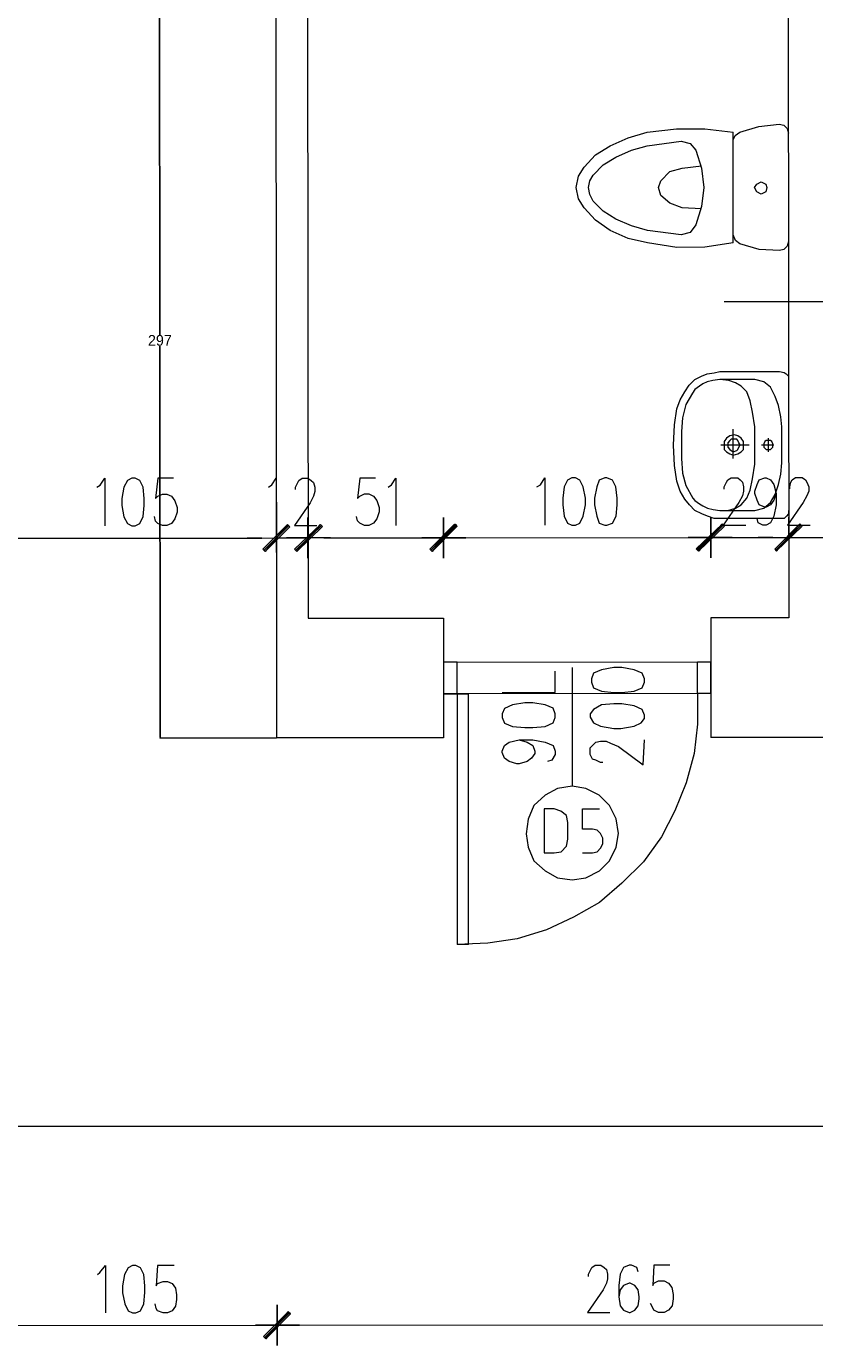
# Model space of a CAD drawing. Header units: inches. Extents: x -5850 to 5646, y 8947 to 13007.
# Tile 334 of 548: x -3442 to -3147, y 11761 to 12254. Entities that reach past the tile are written whole.
import ezdxf

# ---------------------------------------------------------------- set-up
doc = ezdxf.new("R2010")
doc.units = ezdxf.units.IN
doc.header["$MEASUREMENT"] = 0
for name, color, linetype in [('at_Entity', 7, 'Continuous'), ('at_Rect', 7, 'Continuous'), ('at_Solid', 7, 'Continuous')]:
    doc.layers.add(name, color=color, linetype=linetype)
doc.dimstyles.get("Standard").update_dxf_attribs({"dimtxt": 4, "dimasz": 0.18, "dimexe": 0.18, "dimexo": 0.0625, "dimgap": 0.09, "dimtad": 0, "dimtih": 1, "dimtoh": 1, "dimdec": 0, "dimzin": 0, "dimdsep": 46, "dimtxsty": 'Standard', "dimcen": 0.09, "dimadec": 0, "dimazin": 0, "dimtfac": 1, "dimtdec": 0, "dimtofl": 0, "dimtmove": 0, "dimatfit": 3, "dimfxl": 1, "dimtolj": 1, "dimtzin": 0, "dimarcsym": 0})

# ---------------------------------------------------------------- blocks, each defined once
blk = doc.blocks.new('*D7')
at = {"color": 0, "lineweight": -2, "transparency": 16777216}
for p, q in [((-3348.26, 12285.14), (-3391.91, 12285.1)), ((-3391.73, 12284.92), (-3391.6, 12138.51)), ((-3391.47, 11987.91), (-3391.6, 12134.33)), ((-3347.99, 11987.77), (-3391.65, 11987.73))]:
    blk.add_line(p, q, dxfattribs=at)
at = {"color": 0, "transparency": 16777216}
for points in [[(-3391.7, 12284.92), (-3391.76, 12284.92), (-3391.73, 12285.1)], [(-3391.5, 11987.91), (-3391.44, 11987.91), (-3391.47, 11987.73)]]:
    blk.add_solid(points, dxfattribs=at)
at = {"layer": 'Defpoints', "color": 0, "transparency": 16777216}
for p in [(-3348.2, 12285.14), (-3391.47, 11987.73), (-3347.93, 11987.77)]:
    blk.add_point(p, dxfattribs=at)
at = {"color": 0, "lineweight": 20, "transparency": 16777216, "insert": (-3391.6, 12136.42), "char_height": 4, "attachment_point": 5}
blk.add_mtext('\\A1;297', dxfattribs=at)
blk = doc.blocks.new('*D9')
at = {"color": 0, "lineweight": -2, "transparency": 16777216}
for p, q in [((-4503.44, 11767.15), (-4503.46, 11842.28)), ((-4503.28, 11842.1), (-3006.69, 11842.59)), ((-1496.58, 11843.08), (-2993.17, 11842.59)), ((-1496.37, 11768.14), (-1496.4, 11843.26))]:
    blk.add_line(p, q, dxfattribs=at)
at = {"color": 0, "transparency": 16777216}
for points in [[(-4503.28, 11842.13), (-4503.28, 11842.07), (-4503.46, 11842.1)], [(-1496.58, 11843.05), (-1496.58, 11843.11), (-1496.4, 11843.08)]]:
    blk.add_solid(points, dxfattribs=at)
at = {"layer": 'Defpoints', "color": 0, "transparency": 16777216}
for p in [(-1496.4, 11843.08), (-4503.44, 11767.09), (-1496.37, 11768.08)]:
    blk.add_point(p, dxfattribs=at)
at = {"color": 0, "lineweight": 20, "transparency": 16777216, "insert": (-2999.93, 11842.59), "char_height": 4, "attachment_point": 5}
blk.add_mtext('\\A1;3007', dxfattribs=at)

msp = doc.modelspace()

# ---------------------------------------------------------------- hatches: boundary and pattern name
at = {"layer": 'at_Solid', "lineweight": 20}
for points in [[(-3343.78, 12067.61), (-3352.22, 12057.46), (-3353.06, 12058.31)], [(-3343.78, 12067.61), (-3352.22, 12057.46), (-3353.06, 12058.31)], [(-3342.93, 12066.77), (-3343.78, 12067.61), (-3352.22, 12057.46)], [(-3342.93, 12066.77), (-3343.78, 12067.61), (-3352.22, 12057.46)], [(-3341.24, 12058.32), (-3340.39, 12057.47), (-3331.53, 12067.62)], [(-3341.24, 12058.32), (-3340.39, 12057.47), (-3331.53, 12067.62)], [(-3340.39, 12057.47), (-3331.53, 12067.62), (-3330.69, 12066.78)], [(-3340.39, 12057.47), (-3331.53, 12067.62), (-3330.69, 12066.78)], [(-3281.26, 12067.66), (-3289.7, 12057.52), (-3290.55, 12058.37)], [(-3290.55, 12058.37), (-3289.7, 12057.52), (-3280.84, 12067.66)], [(-3280.42, 12066.82), (-3281.26, 12067.66), (-3289.7, 12057.52)], [(-3289.7, 12057.52), (-3280.84, 12067.66), (-3280.42, 12066.82)], [(-3181.16, 12067.75), (-3190.02, 12057.61), (-3190.87, 12058.45)], [(-3190.44, 12058.45), (-3190.02, 12057.61), (-3181.16, 12067.75)], [(-3180.31, 12066.91), (-3181.16, 12067.75), (-3190.02, 12057.61)], [(-3190.02, 12057.61), (-3181.16, 12067.75), (-3180.31, 12066.91)], [(-3152.01, 12067.78), (-3160.87, 12057.63), (-3161.29, 12058.48)], [(-3152.01, 12067.78), (-3160.87, 12057.63), (-3161.29, 12058.48)], [(-3151.16, 12066.94), (-3152.01, 12067.78), (-3160.87, 12057.63)], [(-3151.16, 12066.94), (-3152.01, 12067.78), (-3160.87, 12057.63)], [(-3343.52, 11773.2), (-3351.96, 11763.06), (-3352.8, 11763.9)], [(-3352.8, 11763.9), (-3351.96, 11763.06), (-3343.52, 11773.2)], [(-3342.67, 11772.35), (-3343.52, 11773.2), (-3351.96, 11763.06)], [(-3351.96, 11763.06), (-3343.52, 11773.2), (-3342.67, 11772.35)]]:
    msp.add_hatch(color=7, dxfattribs=at).paths.add_polyline_path(points)

# ---------------------------------------------------------------- linework, layer by layer
at = {"layer": 'at_Entity', "color": 7, "lineweight": 20}
for p, q in [((-3348.2, 12285.14), (-3347.93, 11987.77)), ((-3336.36, 12272.91), (-3336.15, 12032.56)), ((-3156.42, 12273.48), (-3156.2, 12032.72)), ((-3209.17, 12214.3), (-3198.18, 12215.58)), ((-3198.18, 12215.58), (-3187.62, 12215.59)), ((-3187.62, 12215.59), (-3177.06, 12214.33)), ((-3174.53, 12214.34), (-3167.35, 12216.46)), ((-3167.35, 12216.46), (-3159.75, 12217.3)), ((-3159.75, 12217.3), (-3158.06, 12216.88)), ((-3158.06, 12216.88), (-3156.79, 12215.62)), ((-3156.79, 12215.62), (-3156.36, 12213.93)), ((-3223.1, 12209.22), (-3216.34, 12212.18)), ((-3216.34, 12212.18), (-3209.17, 12214.3)), ((-3209.16, 12209.24), (-3196.49, 12210.94)), ((-3196.49, 12210.94), (-3193.11, 12210.09)), ((-3193.11, 12210.09), (-3191, 12207.56)), ((-3177.03, 12172.93), (-3177.06, 12214.33)), ((-3177.06, 12211.38), (-3176.22, 12213.06)), ((-3176.22, 12213.06), (-3174.53, 12214.34)), ((-3232.81, 12201.19), (-3228.59, 12205.84)), ((-3228.59, 12205.84), (-3223.1, 12209.22)), ((-3220.98, 12205), (-3215.07, 12207.54)), ((-3215.07, 12207.54), (-3209.16, 12209.24)), ((-3191, 12207.56), (-3188.88, 12200.81)), ((-3234.92, 12197.8), (-3232.81, 12201.19)), ((-3229.42, 12198.23), (-3225.63, 12202.04)), ((-3225.63, 12202.04), (-3220.98, 12205)), ((-3200.71, 12199.53), (-3196.06, 12200.8)), ((-3196.06, 12200.8), (-3188.88, 12201.65)), ((-3188.88, 12200.81), (-3188.03, 12193.62)), ((-3235.75, 12193.58), (-3234.92, 12197.8)), ((-3231.11, 12193.59), (-3230.69, 12196.12)), ((-3230.69, 12196.12), (-3229.42, 12198.23)), ((-3204.92, 12193.61), (-3204.08, 12196.15)), ((-3204.08, 12196.15), (-3200.71, 12199.53)), ((-3168.18, 12194.91), (-3166.49, 12195.76)), ((-3166.49, 12195.76), (-3164.8, 12194.91)), ((-3234.91, 12189.36), (-3235.75, 12193.58)), ((-3230.68, 12191.05), (-3231.11, 12193.59)), ((-3229.42, 12188.52), (-3230.68, 12191.05)), ((-3204.08, 12190.65), (-3204.92, 12193.61)), ((-3200.7, 12187.7), (-3204.08, 12190.65)), ((-3188.03, 12193.62), (-3188.87, 12186.45)), ((-3169.02, 12193.64), (-3168.18, 12194.91)), ((-3168.17, 12191.95), (-3169.02, 12193.64)), ((-3166.48, 12191.11), (-3168.17, 12191.95)), ((-3164.79, 12191.95), (-3166.48, 12191.11)), ((-3164.8, 12194.91), (-3164.37, 12193.64)), ((-3164.37, 12193.64), (-3164.79, 12191.95)), ((-3232.79, 12185.98), (-3234.91, 12189.36)), ((-3228.57, 12181.34), (-3232.79, 12185.98)), ((-3225.61, 12184.72), (-3229.42, 12188.52)), ((-3196.05, 12186.02), (-3200.7, 12187.7)), ((-3188.87, 12185.6), (-3196.05, 12186.02)), ((-3188.87, 12186.45), (-3190.97, 12179.68)), ((-3223.07, 12177.54), (-3228.57, 12181.34)), ((-3220.96, 12181.77), (-3225.61, 12184.72)), ((-3215.05, 12179.24), (-3220.96, 12181.77)), ((-3216.31, 12174.59), (-3223.07, 12177.54)), ((-3209.14, 12177.56), (-3215.05, 12179.24)), ((-3196.46, 12175.88), (-3209.14, 12177.56)), ((-3193.08, 12176.72), (-3196.46, 12175.88)), ((-3190.97, 12179.68), (-3193.08, 12176.72)), ((-3176.18, 12173.78), (-3177.03, 12175.89)), ((-3209.13, 12172.91), (-3216.31, 12174.59)), ((-3198.14, 12171.23), (-3209.13, 12172.91)), ((-3187.58, 12171.24), (-3198.14, 12171.23)), ((-3177.03, 12172.93), (-3187.58, 12171.24)), ((-3174.49, 12172.52), (-3176.18, 12173.78)), ((-3167.31, 12170.41), (-3174.49, 12172.52)), ((-3156.75, 12171.69), (-3158.02, 12170.42)), ((-3156.33, 12173.38), (-3156.75, 12171.69)), ((-3159.7, 12169.99), (-3167.31, 12170.41)), ((-3158.02, 12170.42), (-3159.7, 12169.99)), ((-3180.39, 12150.97), (-2927.79, 12151.2)), ((-3193.45, 12119.7), (-3191.34, 12121.81)), ((-3191.34, 12121.81), (-3188.81, 12123.08)), ((-3188.81, 12123.08), (-3186.7, 12123.93)), ((-3186.7, 12123.93), (-3184.16, 12124.35)), ((-3184.58, 12121.4), (-3186.7, 12120.98)), ((-3182.05, 12121.82), (-3184.58, 12121.4)), ((-3184.16, 12124.35), (-3182.05, 12124.78)), ((-3182.05, 12124.78), (-3159.66, 12124.8)), ((-3168.95, 12121.83), (-3182.05, 12121.82)), ((-3178.67, 12121.4), (-3182.05, 12121.82)), ((-3176.13, 12120.56), (-3178.67, 12121.4)), ((-3165.58, 12120.99), (-3168.95, 12121.83)), ((-3159.66, 12124.8), (-3157.97, 12124.37)), ((-3157.97, 12124.37), (-3157.13, 12123.96)), ((-3157.13, 12123.96), (-3156.28, 12123.11)), ((-3156.28, 12123.11), (-3156.28, 12121.42)), ((-3196.83, 12114.21), (-3195.14, 12117.16)), ((-3195.14, 12117.16), (-3193.45, 12119.7)), ((-3192.18, 12116.74), (-3194.71, 12112.52)), ((-3191.34, 12118.01), (-3192.18, 12116.74)), ((-3189.65, 12119.28), (-3191.34, 12118.01)), ((-3188.38, 12120.13), (-3189.65, 12119.28)), ((-3186.7, 12120.98), (-3188.38, 12120.13)), ((-3174.02, 12119.29), (-3176.13, 12120.56)), ((-3171.91, 12117.19), (-3174.02, 12119.29)), ((-3170.64, 12113.81), (-3171.91, 12117.19)), ((-3163.04, 12118.88), (-3165.58, 12120.99)), ((-3161.35, 12115.51), (-3163.04, 12118.88)), ((-3198.09, 12110.83), (-3196.83, 12114.21)), ((-3194.71, 12112.52), (-3195.98, 12107.45)), ((-3169.79, 12109.58), (-3170.64, 12113.81)), ((-3160.08, 12112.13), (-3161.35, 12115.51)), ((-3159.23, 12107.9), (-3160.08, 12112.13)), ((-3198.93, 12104.91), (-3198.09, 12110.83)), ((-3195.98, 12107.45), (-3196.39, 12102.38)), ((-3168.94, 12104.09), (-3169.79, 12109.58)), ((-3158.8, 12104.1), (-3159.23, 12107.9)), ((-3199.34, 12097.31), (-3198.93, 12104.91)), ((-3196.39, 12102.38), (-3196.39, 12097.31)), ((-3176.96, 12092.26), (-3176.97, 12103.24)), ((-3168.92, 12090.15), (-3168.94, 12104.09)), ((-3158.79, 12090.59), (-3158.8, 12104.1)), ((-3198.92, 12089.7), (-3199.34, 12097.31)), ((-3196.39, 12097.31), (-3196.38, 12092.24)), ((-3181.61, 12097.32), (-3171.04, 12097.33)), ((-3179.49, 12099.86), (-3180.34, 12098.59)), ((-3180.34, 12098.59), (-3180.34, 12097.33)), ((-3180.34, 12097.33), (-3180.34, 12095.64)), ((-3178.23, 12100.71), (-3179.49, 12099.86)), ((-3178.23, 12099.02), (-3179.07, 12098.17)), ((-3179.07, 12098.17), (-3179.07, 12097.33)), ((-3179.07, 12097.33), (-3179.07, 12096.48)), ((-3176.54, 12101.13), (-3178.23, 12100.71)), ((-3177.8, 12099.44), (-3178.23, 12099.02)), ((-3175.7, 12099.44), (-3177.8, 12099.44)), ((-3175.27, 12100.71), (-3176.54, 12101.13)), ((-3175.27, 12099.02), (-3175.7, 12099.44)), ((-3174, 12099.86), (-3175.27, 12100.71)), ((-3174.85, 12098.17), (-3175.27, 12099.02)), ((-3174.42, 12097.33), (-3174.85, 12098.17)), ((-3174.85, 12096.48), (-3174.42, 12097.33)), ((-3173.16, 12098.6), (-3174, 12099.86)), ((-3173.16, 12095.64), (-3173.16, 12098.6)), ((-3166.4, 12097.34), (-3161.75, 12097.34)), ((-3165.13, 12098.61), (-3165.56, 12097.76)), ((-3165.56, 12097.76), (-3165.56, 12097.34)), ((-3165.56, 12097.34), (-3165.56, 12096.49)), ((-3164.71, 12099.03), (-3165.13, 12098.61)), ((-3163.02, 12099.03), (-3164.71, 12099.03)), ((-3163.86, 12099.87), (-3163.86, 12094.8)), ((-3162.6, 12098.61), (-3163.02, 12099.03)), ((-3162.18, 12097.77), (-3162.6, 12098.61)), ((-3162.18, 12096.49), (-3162.18, 12097.77)), ((-3196.38, 12092.24), (-3195.96, 12086.75)), ((-3180.34, 12095.64), (-3179.49, 12094.79)), ((-3179.49, 12094.79), (-3178.22, 12093.95)), ((-3179.07, 12096.48), (-3178.22, 12095.64)), ((-3178.22, 12095.64), (-3177.8, 12095.21)), ((-3178.22, 12093.95), (-3176.96, 12093.53)), ((-3177.8, 12095.21), (-3176.96, 12094.79)), ((-3176.96, 12094.79), (-3175.69, 12095.22)), ((-3176.96, 12093.53), (-3175.27, 12093.95)), ((-3175.69, 12095.22), (-3175.27, 12095.64)), ((-3175.27, 12095.64), (-3174.85, 12096.48)), ((-3175.27, 12093.95), (-3174, 12094.79)), ((-3174, 12094.79), (-3173.16, 12095.64)), ((-3165.56, 12096.49), (-3165.13, 12096.07)), ((-3165.13, 12096.07), (-3164.71, 12095.65)), ((-3164.71, 12095.65), (-3163.02, 12095.65)), ((-3163.02, 12095.65), (-3162.59, 12096.07)), ((-3162.59, 12096.07), (-3162.18, 12096.49)), ((-3198.07, 12083.79), (-3198.92, 12089.7)), ((-3195.96, 12086.75), (-3194.69, 12082.11)), ((-3169.77, 12084.66), (-3168.92, 12090.15)), ((-3159.21, 12086.36), (-3158.79, 12090.59)), ((-3415.18, 12081.49), (-3413.91, 12082.33)), ((-3413.91, 12082.33), (-3412.22, 12084.87)), ((-3412.22, 12084.87), (-3412.21, 12067.13)), ((-3403.77, 12084.03), (-3405.04, 12081.49)), ((-3402.09, 12084.88), (-3403.77, 12084.03)), ((-3400.82, 12084.88), (-3402.09, 12084.88)), ((-3399.13, 12084.04), (-3400.82, 12084.88)), ((-3397.86, 12081.5), (-3399.13, 12084.04)), ((-3392.37, 12084.89), (-3393.21, 12077.28)), ((-3386.46, 12084.89), (-3392.37, 12084.89)), ((-3350.97, 12081.54), (-3349.7, 12082.39)), ((-3349.7, 12082.39), (-3348.02, 12084.92)), ((-3348.02, 12084.92), (-3348, 12067.19)), ((-3340.84, 12081.55), (-3339.99, 12083.24)), ((-3339.99, 12083.24), (-3339.57, 12084.09)), ((-3339.57, 12084.09), (-3338.3, 12084.93)), ((-3338.3, 12084.93), (-3336.19, 12084.94)), ((-3336.19, 12084.94), (-3334.92, 12084.09)), ((-3334.92, 12084.09), (-3334.08, 12083.25)), ((-3334.08, 12083.25), (-3333.65, 12081.56)), ((-3316.76, 12084.95), (-3317.6, 12077.35)), ((-3310.85, 12084.96), (-3316.76, 12084.95)), ((-3306.2, 12081.58), (-3304.93, 12082.43)), ((-3304.93, 12082.43), (-3303.24, 12084.96)), ((-3303.24, 12084.96), (-3303.23, 12067.23)), ((-3250.44, 12081.63), (-3249.18, 12082.48)), ((-3249.18, 12082.48), (-3247.49, 12085.01)), ((-3247.49, 12085.01), (-3247.47, 12067.28)), ((-3239.04, 12084.18), (-3240.31, 12081.64)), ((-3237.35, 12085.02), (-3239.04, 12084.18)), ((-3236.08, 12085.02), (-3237.35, 12085.02)), ((-3234.39, 12084.18), (-3236.08, 12085.02)), ((-3233.12, 12081.65), (-3234.39, 12084.18)), ((-3227.21, 12084.19), (-3228.05, 12081.65)), ((-3225.1, 12085.03), (-3227.21, 12084.19)), ((-3224.26, 12085.04), (-3225.1, 12085.03)), ((-3222.15, 12084.2), (-3224.26, 12085.04)), ((-3220.87, 12081.66), (-3222.15, 12084.2)), ((-3196.8, 12079.99), (-3198.07, 12083.79)), ((-3194.69, 12082.11), (-3192.14, 12077.46)), ((-3180.33, 12081.7), (-3179.48, 12083.39)), ((-3179.48, 12083.39), (-3179.06, 12084.23)), ((-3179.06, 12084.23), (-3177.79, 12085.08)), ((-3177.79, 12085.08), (-3175.26, 12085.08)), ((-3175.26, 12085.08), (-3174.41, 12084.24)), ((-3174.41, 12084.24), (-3173.57, 12083.39)), ((-3173.57, 12083.39), (-3173.14, 12081.7)), ((-3170.61, 12080.44), (-3169.77, 12084.66)), ((-3168.91, 12080.02), (-3168.07, 12082.55)), ((-3168.07, 12082.55), (-3167.23, 12084.24)), ((-3167.23, 12084.24), (-3165.12, 12085.09)), ((-3165.12, 12085.09), (-3164.7, 12085.09)), ((-3164.7, 12085.09), (-3163.01, 12084.25)), ((-3163.01, 12084.25), (-3161.74, 12082.56)), ((-3161.74, 12082.56), (-3160.89, 12079.18)), ((-3161.31, 12078.76), (-3160.05, 12082.56)), ((-3160.05, 12082.56), (-3159.21, 12086.36)), ((-3155.82, 12081.72), (-3155.41, 12083.41)), ((-3155.41, 12083.41), (-3154.98, 12084.25)), ((-3154.98, 12084.25), (-3153.72, 12085.1)), ((-3153.72, 12085.1), (-3151.18, 12085.1)), ((-3151.18, 12085.1), (-3149.91, 12084.26)), ((-3149.91, 12084.26), (-3149.49, 12083.41)), ((-3149.49, 12083.41), (-3148.65, 12081.72)), ((-3405.04, 12081.49), (-3405.88, 12077.27)), ((-3405.88, 12077.27), (-3405.88, 12074.74)), ((-3397.43, 12077.28), (-3397.86, 12081.5)), ((-3397.43, 12074.74), (-3397.43, 12077.28)), ((-3393.21, 12077.28), (-3392.37, 12078.13)), ((-3392.37, 12078.13), (-3390.68, 12078.98)), ((-3390.68, 12078.98), (-3388.99, 12078.98)), ((-3388.99, 12078.98), (-3387.3, 12078.13)), ((-3387.3, 12078.13), (-3386.03, 12076.44)), ((-3340.84, 12080.7), (-3340.84, 12081.55)), ((-3334.08, 12078.18), (-3335.34, 12075.64)), ((-3333.65, 12079.87), (-3334.08, 12078.18)), ((-3333.65, 12081.56), (-3333.65, 12079.87)), ((-3317.6, 12077.35), (-3316.76, 12078.19)), ((-3316.76, 12078.19), (-3315.07, 12079.04)), ((-3315.07, 12079.04), (-3313.38, 12079.04)), ((-3313.38, 12079.04), (-3311.69, 12078.2)), ((-3311.69, 12078.2), (-3310.42, 12076.51)), ((-3240.31, 12081.64), (-3240.72, 12077.42)), ((-3240.72, 12077.42), (-3240.72, 12074.88)), ((-3232.28, 12077.43), (-3233.12, 12081.65)), ((-3232.27, 12074.89), (-3232.28, 12077.43)), ((-3228.05, 12081.65), (-3228.9, 12077.43)), ((-3228.9, 12077.43), (-3228.9, 12074.89)), ((-3220.45, 12077.44), (-3220.87, 12081.66)), ((-3220.45, 12074.9), (-3220.45, 12077.44)), ((-3195.1, 12077.04), (-3196.8, 12079.99)), ((-3193.41, 12074.92), (-3195.1, 12077.04)), ((-3192.14, 12077.46), (-3191.3, 12076.62)), ((-3180.32, 12080.85), (-3180.33, 12081.7)), ((-3173.56, 12078.32), (-3174.83, 12075.78)), ((-3173.98, 12074.94), (-3171.87, 12077.48)), ((-3173.14, 12080.01), (-3173.56, 12078.32)), ((-3173.14, 12081.7), (-3173.14, 12080.01)), ((-3171.87, 12077.48), (-3170.61, 12080.44)), ((-3168.91, 12079.17), (-3168.91, 12080.02)), ((-3168.07, 12076.64), (-3168.91, 12079.17)), ((-3163, 12075.79), (-3161.31, 12078.76)), ((-3160.89, 12079.18), (-3161.73, 12076.64)), ((-3160.89, 12079.18), (-3160.89, 12074.95)), ((-3155.82, 12080.87), (-3155.82, 12081.72)), ((-3149.48, 12078.34), (-3150.75, 12075.8)), ((-3148.64, 12080.03), (-3149.48, 12078.34)), ((-3148.65, 12081.72), (-3148.64, 12080.03)), ((-3405.88, 12074.74), (-3405.03, 12070.51)), ((-3397.85, 12070.52), (-3397.43, 12074.74)), ((-3386.03, 12076.44), (-3385.18, 12073.91)), ((-3385.18, 12072.22), (-3386.02, 12069.68)), ((-3385.18, 12073.91), (-3385.18, 12072.22)), ((-3335.34, 12075.64), (-3341.25, 12067.19)), ((-3310.42, 12076.51), (-3309.57, 12073.98)), ((-3309.57, 12072.29), (-3310.41, 12069.75)), ((-3309.57, 12073.98), (-3309.57, 12072.29)), ((-3240.72, 12074.88), (-3240.3, 12070.66)), ((-3233.11, 12070.66), (-3232.27, 12074.89)), ((-3228.9, 12074.89), (-3228.04, 12070.67)), ((-3220.86, 12070.67), (-3220.45, 12074.9)), ((-3191.3, 12072.81), (-3193.41, 12074.92)), ((-3191.3, 12076.62), (-3189.61, 12075.35)), ((-3188.76, 12071.55), (-3191.3, 12072.81)), ((-3189.61, 12075.35), (-3188.34, 12074.51)), ((-3188.34, 12074.51), (-3186.65, 12073.66)), ((-3186.65, 12073.66), (-3184.54, 12073.24)), ((-3184.54, 12073.24), (-3182.01, 12072.82)), ((-3182.01, 12072.82), (-3168.91, 12072.83)), ((-3182.01, 12072.82), (-3179.05, 12072.82)), ((-3174.83, 12075.78), (-3180.74, 12067.34)), ((-3179.05, 12072.82), (-3176.09, 12073.67)), ((-3176.09, 12073.67), (-3173.98, 12074.94)), ((-3168.91, 12072.83), (-3165.54, 12073.68)), ((-3167.22, 12074.95), (-3168.07, 12076.64)), ((-3165.11, 12074.11), (-3167.22, 12074.95)), ((-3165.54, 12073.68), (-3163, 12075.79)), ((-3164.69, 12074.11), (-3165.11, 12074.11)), ((-3163, 12074.95), (-3164.69, 12074.11)), ((-3161.73, 12076.64), (-3163, 12074.95)), ((-3160.89, 12074.95), (-3161.73, 12070.73)), ((-3150.75, 12075.8), (-3156.66, 12067.36)), ((-3156.24, 12072.84), (-3156.24, 12071.58)), ((-3405.03, 12070.51), (-3403.76, 12067.98)), ((-3403.76, 12067.98), (-3402.07, 12067.14)), ((-3402.07, 12067.14), (-3400.8, 12067.14)), ((-3400.8, 12067.14), (-3399.12, 12067.98)), ((-3399.12, 12067.98), (-3397.85, 12070.52)), ((-3393.2, 12068.84), (-3393.62, 12070.52)), ((-3392.36, 12067.99), (-3393.2, 12068.84)), ((-3390.67, 12067.15), (-3392.36, 12067.99)), ((-3388.98, 12067.15), (-3390.67, 12067.15)), ((-3387.29, 12067.99), (-3388.98, 12067.15)), ((-3386.02, 12069.68), (-3387.29, 12067.99)), ((-3353.06, 12058.31), (-3343.78, 12067.61)), ((-3353.06, 12058.31), (-3343.78, 12067.61)), ((-3352.64, 12057.89), (-3343.36, 12067.19)), ((-3352.64, 12057.89), (-3343.36, 12067.19)), ((-3343.78, 12067.61), (-3352.22, 12057.46)), ((-3343.78, 12067.61), (-3352.22, 12057.46)), ((-3343.78, 12067.61), (-3352.22, 12057.46)), ((-3343.78, 12067.61), (-3352.22, 12057.46)), ((-3348, 12070.14), (-3347.99, 12054.93)), ((-3348, 12070.14), (-3347.99, 12054.93)), ((-3342.93, 12066.77), (-3343.78, 12067.61)), ((-3342.93, 12066.77), (-3343.78, 12067.61)), ((-3341.25, 12067.19), (-3332.8, 12067.2)), ((-3331.53, 12067.62), (-3341.24, 12058.32)), ((-3331.53, 12067.62), (-3341.24, 12058.32)), ((-3331.11, 12067.2), (-3340.82, 12057.9)), ((-3331.11, 12067.2), (-3340.82, 12057.9)), ((-3340.39, 12057.47), (-3331.53, 12067.62)), ((-3340.39, 12057.47), (-3331.53, 12067.62)), ((-3340.39, 12057.47), (-3331.53, 12067.62)), ((-3340.39, 12057.47), (-3331.53, 12067.62)), ((-3336.17, 12054.95), (-3336.18, 12070.15)), ((-3336.17, 12054.95), (-3336.18, 12070.15)), ((-3331.53, 12067.62), (-3330.69, 12066.78)), ((-3331.53, 12067.62), (-3330.69, 12066.78)), ((-3317.59, 12068.9), (-3318.02, 12070.59)), ((-3316.75, 12068.06), (-3317.59, 12068.9)), ((-3315.06, 12067.22), (-3316.75, 12068.06)), ((-3313.37, 12067.22), (-3315.06, 12067.22)), ((-3311.68, 12068.06), (-3313.37, 12067.22)), ((-3310.41, 12069.75), (-3311.68, 12068.06)), ((-3290.55, 12058.37), (-3281.26, 12067.66)), ((-3280.84, 12067.66), (-3290.55, 12058.37)), ((-3290.13, 12057.94), (-3280.84, 12067.25)), ((-3280.42, 12067.25), (-3290.13, 12057.94)), ((-3281.26, 12067.66), (-3289.7, 12057.52)), ((-3281.26, 12067.66), (-3289.7, 12057.52)), ((-3289.7, 12057.52), (-3280.84, 12067.66)), ((-3289.7, 12057.52), (-3280.84, 12067.66)), ((-3285.49, 12070.2), (-3285.48, 12054.99)), ((-3285.48, 12054.99), (-3285.49, 12070.2)), ((-3280.42, 12066.82), (-3281.26, 12067.66)), ((-3280.84, 12067.66), (-3280.42, 12066.82)), ((-3240.3, 12070.66), (-3239.03, 12068.13)), ((-3239.03, 12068.13), (-3237.34, 12067.28)), ((-3237.34, 12067.28), (-3236.07, 12067.29)), ((-3236.07, 12067.29), (-3234.38, 12068.13)), ((-3234.38, 12068.13), (-3233.11, 12070.66)), ((-3228.04, 12070.67), (-3227.2, 12068.14)), ((-3227.2, 12068.14), (-3225.09, 12067.3)), ((-3225.09, 12067.3), (-3224.24, 12067.3)), ((-3224.24, 12067.3), (-3222.13, 12068.14)), ((-3222.13, 12068.14), (-3220.86, 12070.67)), ((-3190.87, 12058.45), (-3181.16, 12067.75)), ((-3181.16, 12067.75), (-3190.44, 12058.45)), ((-3190.44, 12058.03), (-3180.74, 12067.34)), ((-3181.16, 12067.75), (-3190.02, 12057.61)), ((-3181.16, 12067.75), (-3190.02, 12057.61)), ((-3190.02, 12057.61), (-3181.16, 12067.75)), ((-3190.02, 12057.61), (-3181.16, 12067.75)), ((-3180.74, 12067.34), (-3190.02, 12058.03)), ((-3186.65, 12070.7), (-3188.76, 12071.55)), ((-3184.11, 12069.86), (-3186.65, 12070.7)), ((-3185.38, 12070.29), (-3185.37, 12055.08)), ((-3185.37, 12055.08), (-3185.38, 12070.29)), ((-3157.93, 12069.89), (-3184.11, 12069.86)), ((-3180.31, 12066.91), (-3181.16, 12067.75)), ((-3181.16, 12067.75), (-3180.31, 12066.91)), ((-3180.74, 12067.34), (-3172.28, 12067.34)), ((-3167.64, 12068.19), (-3168.06, 12069.88)), ((-3165.95, 12067.35), (-3167.64, 12068.19)), ((-3164.68, 12067.35), (-3165.95, 12067.35)), ((-3162.99, 12068.19), (-3164.68, 12067.35)), ((-3161.73, 12070.73), (-3162.99, 12068.19)), ((-3161.29, 12058.48), (-3152.01, 12067.78)), ((-3161.29, 12058.48), (-3152.01, 12067.78)), ((-3152.01, 12067.78), (-3160.87, 12057.63)), ((-3152.01, 12067.78), (-3160.87, 12057.63)), ((-3152.01, 12067.78), (-3160.87, 12057.63)), ((-3152.01, 12067.78), (-3160.87, 12057.63)), ((-3160.87, 12058.06), (-3151.59, 12067.36)), ((-3160.87, 12058.06), (-3151.59, 12067.36)), ((-3157.08, 12070.73), (-3157.93, 12069.89)), ((-3156.24, 12071.58), (-3157.08, 12070.73)), ((-3156.66, 12067.36), (-3148.21, 12067.36)), ((-3156.24, 12070.31), (-3156.22, 12055.11)), ((-3156.24, 12070.31), (-3156.22, 12055.11)), ((-3151.16, 12066.94), (-3152.01, 12067.78)), ((-3151.16, 12066.94), (-3152.01, 12067.78)), ((-3447.26, 12062.45), (-3353.49, 12062.53)), ((-3353.49, 12062.53), (-3358.98, 12062.53)), ((-3356.03, 12062.53), (-3339.55, 12062.54)), ((-3356.03, 12062.53), (-3339.55, 12062.54)), ((-3352.22, 12057.46), (-3342.93, 12066.77)), ((-3352.22, 12057.46), (-3342.93, 12066.77)), ((-3348, 12062.54), (-3336.17, 12062.55)), ((-3327.73, 12062.55), (-3344.2, 12062.54)), ((-3327.73, 12062.55), (-3344.2, 12062.54)), ((-3330.69, 12066.78), (-3340.39, 12057.47)), ((-3330.69, 12066.78), (-3340.39, 12057.47)), ((-3330.26, 12062.55), (-3290.97, 12062.59)), ((-3330.26, 12062.55), (-3324.77, 12062.56)), ((-3293.51, 12062.58), (-3277.04, 12062.6)), ((-3277.04, 12062.6), (-3293.51, 12062.58)), ((-3289.7, 12057.52), (-3280.42, 12066.82)), ((-3280.42, 12066.82), (-3289.7, 12057.52)), ((-3279.57, 12062.6), (-3191.29, 12062.68)), ((-3193.83, 12062.67), (-3177.35, 12062.69)), ((-3177.35, 12062.69), (-3193.83, 12062.67)), ((-3190.02, 12057.61), (-3180.31, 12066.91)), ((-3180.31, 12066.91), (-3190.02, 12057.61)), ((-3179.88, 12062.69), (-3162.15, 12062.7)), ((-3162.15, 12062.7), (-3167.63, 12062.7)), ((-3164.68, 12062.7), (-3148.21, 12062.71)), ((-3164.68, 12062.7), (-3148.21, 12062.71)), ((-3160.87, 12057.63), (-3151.16, 12066.94)), ((-3160.87, 12057.63), (-3151.16, 12066.94)), ((-3156.23, 12062.71), (-3136.38, 12062.72)), ((-3352.22, 12057.46), (-3353.06, 12058.31)), ((-3352.22, 12057.46), (-3353.06, 12058.31)), ((-3341.24, 12058.32), (-3340.39, 12057.47)), ((-3341.24, 12058.32), (-3340.39, 12057.47)), ((-3289.7, 12057.52), (-3290.55, 12058.37)), ((-3290.55, 12058.37), (-3289.7, 12057.52)), ((-3190.02, 12057.61), (-3190.87, 12058.45)), ((-3190.44, 12058.45), (-3190.02, 12057.61)), ((-3160.87, 12057.63), (-3161.29, 12058.48)), ((-3160.87, 12057.63), (-3161.29, 12058.48)), ((-3336.15, 12032.56), (-3285.46, 12032.6)), ((-3285.46, 12032.6), (-3285.42, 11987.83)), ((-3156.2, 12032.72), (-3185.35, 12032.69)), ((-3185.35, 12032.69), (-3185.31, 11987.92)), ((-3285.44, 12016.13), (-3285.43, 12004.3)), ((-3280.37, 12016.13), (-3285.44, 12016.13)), ((-3280.36, 12004.31), (-3280.37, 12016.13)), ((-3243.62, 12004.76), (-3243.62, 12012.79)), ((-3237.29, 12014.06), (-3237.25, 11969.71)), ((-3226.3, 12013.23), (-3229.26, 12011.96)), ((-3221.66, 12014.07), (-3226.3, 12013.23)), ((-3218.7, 12014.07), (-3221.66, 12014.07)), ((-3214.06, 12013.24), (-3218.7, 12014.07)), ((-3211.1, 12011.97), (-3214.06, 12013.24)), ((-3190.4, 12016.21), (-3185.34, 12016.22)), ((-3190.39, 12004.39), (-3190.4, 12016.21)), ((-3185.34, 12016.22), (-3185.33, 12004.39)), ((-3229.26, 12011.96), (-3230.1, 12009.84)), ((-3230.1, 12009.84), (-3230.1, 12008.58)), ((-3230.1, 12008.58), (-3229.25, 12006.46)), ((-3210.25, 12009.86), (-3211.1, 12011.97)), ((-3211.09, 12006.48), (-3210.25, 12008.59)), ((-3210.25, 12008.59), (-3210.25, 12009.86)), ((-3285.43, 12004.3), (-3280.36, 12004.31)), ((-3263.47, 12004.74), (-3243.62, 12004.76)), ((-3229.25, 12006.46), (-3226.3, 12005.2)), ((-3226.3, 12005.2), (-3221.65, 12004.78)), ((-3221.65, 12004.78), (-3218.7, 12004.78)), ((-3218.7, 12004.78), (-3214.05, 12005.21)), ((-3214.05, 12005.21), (-3211.09, 12006.48)), ((-3185.33, 12004.39), (-3190.39, 12004.39)), ((-3190.39, 12004.39), (-3190.38, 11992.98)), ((-3262.62, 11998.83), (-3263.46, 11996.72)), ((-3259.66, 12000.1), (-3262.62, 11998.83)), ((-3255.02, 12000.95), (-3259.66, 12000.1)), ((-3252.06, 12000.95), (-3255.02, 12000.95)), ((-3247.42, 12000.11), (-3252.06, 12000.95)), ((-3244.45, 11998.85), (-3247.42, 12000.11)), ((-3243.61, 11996.74), (-3244.45, 11998.85)), ((-3229.25, 11998.44), (-3230.51, 11996.75)), ((-3226.29, 12000.13), (-3229.25, 11998.44)), ((-3221.65, 12000.56), (-3226.29, 12000.13)), ((-3218.69, 12000.56), (-3221.65, 12000.56)), ((-3214.05, 11999.72), (-3218.69, 12000.56)), ((-3211.08, 11998.46), (-3214.05, 11999.72)), ((-3210.24, 11996.34), (-3211.08, 11998.46)), ((-3263.46, 11996.72), (-3263.46, 11995.45)), ((-3263.46, 11995.45), (-3262.61, 11993.34)), ((-3262.61, 11993.34), (-3259.65, 11992.08)), ((-3247.41, 11992.09), (-3244.45, 11993.36)), ((-3244.45, 11993.36), (-3243.61, 11995.47)), ((-3243.61, 11995.47), (-3243.61, 11996.74)), ((-3230.51, 11996.75), (-3230.51, 11995.48)), ((-3230.51, 11995.48), (-3229.24, 11993.37)), ((-3229.24, 11993.37), (-3226.71, 11992.11)), ((-3214.04, 11992.12), (-3211.5, 11993.39)), ((-3211.5, 11993.39), (-3210.24, 11995.08)), ((-3210.24, 11995.08), (-3210.24, 11996.34)), ((-3259.65, 11992.08), (-3255.01, 11991.66)), ((-3255.01, 11991.66), (-3252.05, 11991.66)), ((-3252.05, 11991.66), (-3247.41, 11992.09)), ((-3226.71, 11992.11), (-3221.64, 11991.26)), ((-3221.64, 11991.26), (-3219.11, 11991.27)), ((-3219.11, 11991.27), (-3214.04, 11992.12)), ((-3190.38, 11992.98), (-3191.64, 11982)), ((-3285.42, 11987.83), (-3347.93, 11987.77)), ((-3263.45, 11982.78), (-3262.6, 11984.89)), ((-3262.6, 11984.89), (-3260.91, 11986.16)), ((-3260.91, 11986.16), (-3257.12, 11987.01)), ((-3257.12, 11987.01), (-3252.05, 11987.02)), ((-3257.12, 11987.01), (-3254.16, 11986.17)), ((-3254.16, 11986.17), (-3252.05, 11984.9)), ((-3252.05, 11987.02), (-3247.4, 11986.17)), ((-3252.05, 11984.9), (-3251.2, 11982.79)), ((-3247.4, 11986.17), (-3244.44, 11984.91)), ((-3244.44, 11984.91), (-3243.6, 11982.8)), ((-3230.5, 11984.07), (-3229.23, 11985.35)), ((-3230.5, 11981.54), (-3230.5, 11984.07)), ((-3229.23, 11985.35), (-3228.39, 11986.19)), ((-3228.39, 11986.19), (-3226.7, 11986.61)), ((-3226.7, 11986.61), (-3224.59, 11986.62)), ((-3224.59, 11986.62), (-3222.9, 11985.77)), ((-3222.9, 11985.77), (-3219.94, 11984.51)), ((-3219.94, 11984.51), (-3210.65, 11977.76)), ((-3210.65, 11977.76), (-3210.23, 11987.05)), ((-3083.51, 11988.01), (-3185.31, 11987.92)), ((-3263.45, 11982.36), (-3263.45, 11982.78)), ((-3262.6, 11980.25), (-3263.45, 11982.36)), ((-3260.91, 11978.98), (-3262.6, 11980.25)), ((-3257.95, 11978.14), (-3260.91, 11978.98)), ((-3254.15, 11978.98), (-3257.11, 11978.14)), ((-3252.47, 11980.26), (-3254.15, 11978.98)), ((-3251.2, 11981.95), (-3252.47, 11980.26)), ((-3251.2, 11982.79), (-3251.2, 11981.95)), ((-3244.86, 11979.42), (-3246.55, 11978.99)), ((-3243.6, 11981.53), (-3244.86, 11979.42)), ((-3243.6, 11982.8), (-3243.6, 11981.53)), ((-3229.65, 11979.85), (-3230.5, 11981.54)), ((-3228.39, 11979.43), (-3229.65, 11979.85)), ((-3226.7, 11978.59), (-3228.39, 11979.43)), ((-3225.85, 11978.59), (-3226.7, 11978.59)), ((-3191.64, 11982), (-3194.59, 11971.01)), ((-3257.11, 11978.14), (-3257.95, 11978.14)), ((-3242.74, 11968.86), (-3247.38, 11966.32)), ((-3237.25, 11969.71), (-3242.74, 11968.86)), ((-3232.18, 11968.87), (-3237.25, 11969.71)), ((-3227.11, 11966.34), (-3232.18, 11968.87)), ((-3194.59, 11971.01), (-3198.8, 11960.45)), ((-3247.38, 11966.32), (-3251.6, 11962.51)), ((-3223.3, 11962.54), (-3227.11, 11966.34)), ((-3251.6, 11962.51), (-3253.71, 11957.44)), ((-3244, 11961.25), (-3247.8, 11961.25)), ((-3247.8, 11961.25), (-3247.78, 11944.78)), ((-3241.46, 11960.41), (-3244, 11961.25)), ((-3239.35, 11958.72), (-3241.46, 11960.41)), ((-3238.93, 11956.19), (-3239.35, 11958.72)), ((-3233.44, 11961.26), (-3227.1, 11961.27)), ((-3233.43, 11953.66), (-3233.44, 11961.26)), ((-3220.76, 11957.47), (-3223.3, 11962.54)), ((-3198.8, 11960.45), (-3203.86, 11950.73)), ((-3253.71, 11957.44), (-3254.55, 11951.95)), ((-3238.92, 11949.86), (-3238.93, 11956.19)), ((-3229.63, 11953.66), (-3233.43, 11953.66)), ((-3227.94, 11953.24), (-3229.63, 11953.66)), ((-3219.91, 11951.99), (-3220.76, 11957.47)), ((-3254.55, 11951.95), (-3253.7, 11946.89)), ((-3239.34, 11947.32), (-3238.92, 11949.86)), ((-3226.67, 11951.98), (-3227.94, 11953.24)), ((-3225.82, 11950.29), (-3226.67, 11951.98)), ((-3225.82, 11948.18), (-3225.82, 11950.29)), ((-3220.75, 11946.92), (-3219.91, 11951.99)), ((-3203.86, 11950.73), (-3210.61, 11941.43)), ((-3253.7, 11946.89), (-3251.58, 11941.82)), ((-3247.78, 11944.78), (-3243.99, 11944.78)), ((-3243.99, 11944.78), (-3241.45, 11945.21)), ((-3241.45, 11945.21), (-3239.34, 11947.32)), ((-3233.42, 11944.79), (-3229.62, 11944.79)), ((-3229.62, 11944.79), (-3227.93, 11945.22)), ((-3227.93, 11945.22), (-3226.67, 11946.49)), ((-3226.67, 11946.49), (-3225.82, 11948.18)), ((-3223.28, 11941.84), (-3220.75, 11946.92)), ((-3251.58, 11941.82), (-3247.36, 11938.02)), ((-3227.08, 11938.04), (-3223.28, 11941.84)), ((-3210.61, 11941.43), (-3218.63, 11933.4)), ((-3247.36, 11938.02), (-3242.71, 11935.49)), ((-3242.71, 11935.49), (-3237.22, 11934.65)), ((-3237.22, 11934.65), (-3232.15, 11935.5)), ((-3232.15, 11935.5), (-3227.08, 11938.04)), ((-3218.63, 11933.4), (-3227.07, 11926.21)), ((-3227.07, 11926.21), (-3236.78, 11920.71)), ((-3236.78, 11920.71), (-3246.92, 11916.05)), ((-3246.92, 11916.05), (-3257.89, 11912.67)), ((-3268.88, 11910.97), (-3280.28, 11910.53)), ((-3257.89, 11912.67), (-3268.88, 11910.97)), ((-3414.91, 11787.07), (-3414.07, 11787.92)), ((-3414.07, 11787.92), (-3411.96, 11790.45)), ((-3411.96, 11790.45), (-3411.95, 11772.72)), ((-3404.78, 11787.08), (-3405.62, 11782.85)), ((-3403.51, 11789.62), (-3404.78, 11787.08)), ((-3401.82, 11790.46), (-3403.51, 11789.62)), ((-3400.56, 11790.46), (-3401.82, 11790.46)), ((-3398.87, 11789.62), (-3400.56, 11790.46)), ((-3397.6, 11787.09), (-3398.87, 11789.62)), ((-3397.17, 11782.86), (-3397.6, 11787.09)), ((-3392.53, 11790.47), (-3392.94, 11782.87)), ((-3386.2, 11790.48), (-3392.53, 11790.47)), ((-3231.17, 11787.24), (-3230.32, 11788.93)), ((-3231.17, 11786.39), (-3231.17, 11787.24)), ((-3230.32, 11788.93), (-3229.91, 11789.78)), ((-3229.91, 11789.78), (-3228.64, 11790.62)), ((-3228.64, 11790.62), (-3226.53, 11790.62)), ((-3226.53, 11790.62), (-3225.26, 11789.78)), ((-3225.26, 11789.78), (-3224.41, 11788.93)), ((-3224.41, 11788.93), (-3223.99, 11787.24)), ((-3223.99, 11787.24), (-3223.99, 11785.55)), ((-3219.34, 11787.25), (-3219.76, 11783.02)), ((-3218.08, 11789.79), (-3219.34, 11787.25)), ((-3215.97, 11790.63), (-3218.08, 11789.79)), ((-3215.12, 11790.63), (-3215.97, 11790.63)), ((-3213.01, 11789.79), (-3215.12, 11790.63)), ((-3212.58, 11788.1), (-3213.01, 11789.79)), ((-3206.68, 11790.64), (-3207.09, 11783.03)), ((-3200.76, 11790.64), (-3206.68, 11790.64)), ((-3405.62, 11782.85), (-3405.62, 11780.32)), ((-3397.17, 11780.33), (-3397.17, 11782.86)), ((-3392.94, 11782.87), (-3392.53, 11783.71)), ((-3392.53, 11783.71), (-3390.41, 11784.56)), ((-3390.41, 11784.56), (-3388.72, 11784.56)), ((-3388.72, 11784.56), (-3387.03, 11783.72)), ((-3387.03, 11783.72), (-3385.77, 11782.03)), ((-3385.77, 11782.03), (-3385.34, 11779.5)), ((-3225.67, 11781.33), (-3231.58, 11772.88)), ((-3224.41, 11783.86), (-3225.67, 11781.33)), ((-3223.99, 11785.55), (-3224.41, 11783.86)), ((-3219.76, 11783.02), (-3219.76, 11778.8)), ((-3219.34, 11781.34), (-3219.76, 11778.8)), ((-3218.07, 11783.02), (-3219.34, 11781.34)), ((-3215.96, 11783.87), (-3218.07, 11783.02)), ((-3215.54, 11783.87), (-3215.96, 11783.87)), ((-3213.85, 11783.03), (-3215.54, 11783.87)), ((-3212.58, 11781.34), (-3213.85, 11783.03)), ((-3212.15, 11778.81), (-3212.58, 11781.34)), ((-3207.09, 11783.03), (-3206.67, 11783.88)), ((-3206.67, 11783.88), (-3204.98, 11784.73)), ((-3204.98, 11784.73), (-3202.87, 11784.73)), ((-3202.87, 11784.73), (-3201.18, 11783.88)), ((-3201.18, 11783.88), (-3199.91, 11782.2)), ((-3199.91, 11782.2), (-3199.48, 11779.66)), ((-3405.62, 11780.32), (-3404.77, 11776.1)), ((-3404.77, 11776.1), (-3403.5, 11773.57)), ((-3398.85, 11773.57), (-3397.59, 11776.11)), ((-3397.59, 11776.11), (-3397.17, 11780.33)), ((-3392.94, 11774.42), (-3393.36, 11776.11)), ((-3385.34, 11777.81), (-3385.76, 11775.27)), ((-3385.34, 11779.5), (-3385.34, 11777.81)), ((-3219.76, 11778.8), (-3219.33, 11775.42)), ((-3212.57, 11775.43), (-3212.15, 11777.96)), ((-3212.15, 11777.96), (-3212.15, 11778.81)), ((-3207.08, 11774.59), (-3207.93, 11776.28)), ((-3199.48, 11777.97), (-3199.9, 11775.44)), ((-3199.48, 11779.66), (-3199.48, 11777.97)), ((-3403.5, 11773.57), (-3401.81, 11772.73)), ((-3401.81, 11772.73), (-3400.54, 11772.73)), ((-3400.54, 11772.73), (-3398.85, 11773.57)), ((-3392.52, 11773.58), (-3392.94, 11774.42)), ((-3390.4, 11772.74), (-3392.52, 11773.58)), ((-3388.71, 11772.74), (-3390.4, 11772.74)), ((-3387.02, 11773.58), (-3388.71, 11772.74)), ((-3385.76, 11775.27), (-3387.02, 11773.58)), ((-3352.8, 11763.9), (-3343.52, 11773.2)), ((-3343.52, 11773.2), (-3352.8, 11763.9)), ((-3352.38, 11763.47), (-3343.09, 11772.78)), ((-3343.09, 11772.78), (-3352.38, 11763.47)), ((-3343.52, 11773.2), (-3351.96, 11763.06)), ((-3343.52, 11773.2), (-3351.96, 11763.06)), ((-3351.96, 11763.06), (-3343.52, 11773.2)), ((-3351.96, 11763.06), (-3343.52, 11773.2)), ((-3351.96, 11763.06), (-3342.67, 11772.35)), ((-3342.67, 11772.35), (-3351.96, 11763.06)), ((-3347.74, 11775.73), (-3347.73, 11760.52)), ((-3347.73, 11760.52), (-3347.74, 11775.73)), ((-3342.67, 11772.35), (-3343.52, 11773.2)), ((-3343.52, 11773.2), (-3342.67, 11772.35)), ((-3231.58, 11772.88), (-3223.13, 11772.88)), ((-3219.33, 11775.42), (-3218.06, 11773.73)), ((-3218.06, 11773.73), (-3215.95, 11772.89)), ((-3215.95, 11772.89), (-3215.53, 11772.89)), ((-3215.53, 11772.89), (-3213.84, 11773.74)), ((-3213.84, 11773.74), (-3212.57, 11775.43)), ((-3206.66, 11773.74), (-3207.08, 11774.59)), ((-3204.97, 11772.9), (-3206.66, 11773.74)), ((-3202.86, 11772.9), (-3204.97, 11772.9)), ((-3201.17, 11773.75), (-3202.86, 11772.9)), ((-3199.9, 11775.44), (-3201.17, 11773.75)), ((-3447, 11768.03), (-3353.23, 11768.12)), ((-3355.76, 11768.12), (-3339.29, 11768.13)), ((-3339.29, 11768.13), (-3355.76, 11768.12)), ((-3342.25, 11768.13), (-3088.8, 11768.35)), ((-3351.96, 11763.06), (-3352.8, 11763.9)), ((-3352.8, 11763.9), (-3351.96, 11763.06))]:
    msp.add_line(p, q, dxfattribs=at)
at = {"layer": 'at_Rect', "color": 6, "lineweight": 20}
for p, q in [((-3285.44, 12016.13), (-3185.34, 12016.22)), ((-3285.44, 12016.13), (-3285.43, 12004.3)), ((-3185.33, 12004.39), (-3185.34, 12016.22)), ((-3185.33, 12004.39), (-3285.43, 12004.3))]:
    msp.add_line(p, q, dxfattribs=at)
at = {"layer": 'at_Rect', "color": 7, "lineweight": 20}
for p, q in [((-3280.36, 12004.31), (-3276.14, 12004.31)), ((-3280.36, 12004.31), (-3280.28, 11910.53)), ((-3276.05, 11910.54), (-3276.14, 12004.31)), ((-3276.05, 11910.54), (-3280.28, 11910.53))]:
    msp.add_line(p, q, dxfattribs=at)

# ---------------------------------------------------------------- dimensions: what is measured, and where the dimension line sits
at = {"lineweight": 20}
for p1, p2, distance, picture, middle in [((-3348.2, 12285.14), (-3347.93, 11987.77), -43.54, '*D7', (-3391.6, 12136.42)), ((-4503.44, 11767.09), (-1496.37, 11768.08), 75, '*D9', (-2999.93, 11842.59))]:
    dim = msp.add_aligned_dim(p1=p1, p2=p2, distance=distance, dimstyle='Standard', dxfattribs=at)
    dim.commit()
    dim.dimension.update_dxf_attribs({"geometry": picture, "text_midpoint": middle})

doc.saveas('drawing.dxf')
